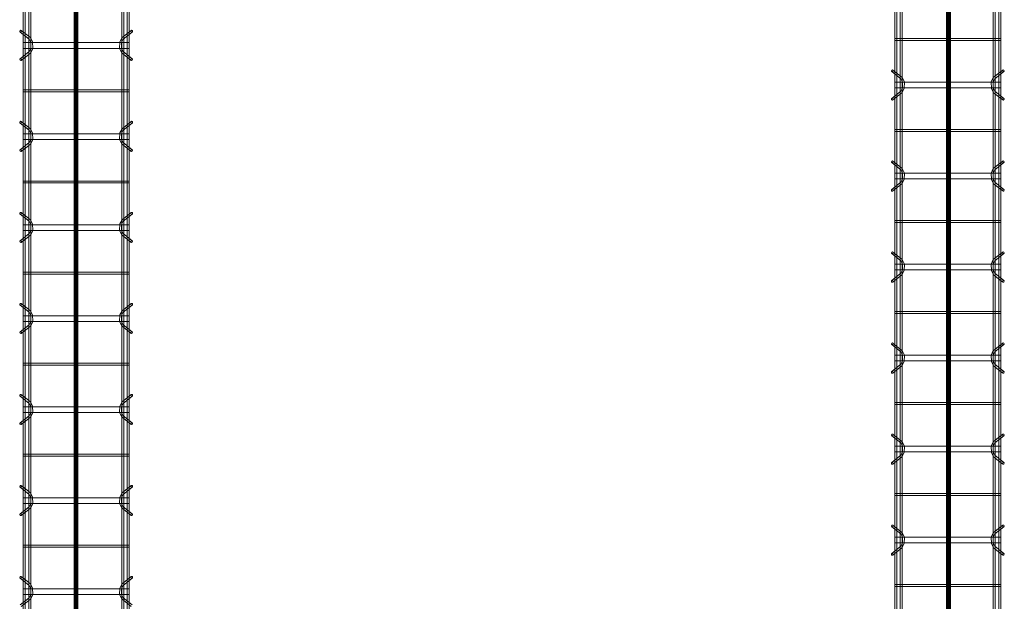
# Model space of a CAD drawing. Header units: inches. Extents: x -4136 to 1945, y -6639 to 12387.
# Tile 543 of 656: x -2181 to -2051, y 11711 to 11788. Entities that reach past the tile are written whole.
import ezdxf

# ---------------------------------------------------------------- set-up
doc = ezdxf.new("R2010")
doc.units = ezdxf.units.IN
doc.header["$MEASUREMENT"] = 0
doc.linetypes.add('Línea de rejilla', pattern=[0.875, 0.5, -0.125, 0.125, -0.125])
for name, color, linetype, lineweight in [('A-GENM', 7, 'Continuous', 9), ('S-BEAM', 7, 'Continuous', 9), ('S-GRID', 7, 'Continuous', 9)]:
    doc.layers.add(name, color=color, linetype=linetype, lineweight=lineweight)

# ---------------------------------------------------------------- blocks, each defined once
blk = doc.blocks.new('Dowel bar assembly - Dowel bar assembly-669756-SLAB ON GROUND JOINTS')
at = {"layer": 'S-BEAM', "color": 253, "true_color": 0xaaaaaa}
for p, q in [((2175, 1.98), (0, 1.98)), ((0, 1.72), (2175, 1.72)), ((1811.87, 1.99), (1811.87, -12.01)), ((1812.13, 1.99), (1811.87, 1.99)), ((1811.87, 1.99), (1812.13, 1.99)), ((1812.13, -12.01), (1812.13, 1.99)), ((1816.02, 2.23), (1816.97, 1.03)), ((1817.18, 1.19), (1816.23, 2.39)), ((1817.62, 1.99), (1817.62, -12.01)), ((1818.38, 1.99), (1817.62, 1.99)), ((1817.62, 1.99), (1818.38, 1.99)), ((1818.38, -12.01), (1818.38, 1.99)), ((1819.76, 2.39), (1818.81, 1.19)), ((1819.01, 1.03), (1819.96, 2.23)), ((1823.87, 1.99), (1823.87, -12.01)), ((1824.13, 1.99), (1823.87, 1.99)), ((1823.87, 1.99), (1824.13, 1.99)), ((1824.13, -12.01), (1824.13, 1.99)), ((1828.02, 2.23), (1828.97, 1.03)), ((1829.18, 1.19), (1828.23, 2.39)), ((1829.62, 1.99), (1829.62, -12.01)), ((1830.38, 1.99), (1829.62, 1.99)), ((1829.62, 1.99), (1830.38, 1.99)), ((1830.38, -12.01), (1830.38, 1.99)), ((1831.76, 2.39), (1830.81, 1.19)), ((1831.01, 1.03), (1831.96, 2.23)), ((1835.87, 1.99), (1835.87, -12.01)), ((1836.13, 1.99), (1835.87, 1.99)), ((1835.87, 1.99), (1836.13, 1.99)), ((1836.13, -12.01), (1836.13, 1.99)), ((1840.02, 2.23), (1840.97, 1.03)), ((1841.18, 1.19), (1840.23, 2.39)), ((1841.62, 1.99), (1841.62, -12.01)), ((1842.38, 1.99), (1841.62, 1.99)), ((1841.62, 1.99), (1842.38, 1.99)), ((1842.38, -12.01), (1842.38, 1.99)), ((1843.76, 2.39), (1842.81, 1.19)), ((1843.01, 1.03), (1843.96, 2.23)), ((1847.87, 1.99), (1847.87, -12.01)), ((1848.13, 1.99), (1847.87, 1.99)), ((1847.87, 1.99), (1848.13, 1.99)), ((1848.13, -12.01), (1848.13, 1.99)), ((1852.02, 2.23), (1852.97, 1.03)), ((1853.18, 1.19), (1852.23, 2.39)), ((1853.62, 1.99), (1853.62, -12.01)), ((1854.38, 1.99), (1853.62, 1.99)), ((1853.62, 1.99), (1854.38, 1.99)), ((1854.38, -12.01), (1854.38, 1.99)), ((1855.76, 2.39), (1854.81, 1.19)), ((1855.01, 1.03), (1855.96, 2.23)), ((1859.87, 1.99), (1859.87, -12.01)), ((1860.13, 1.99), (1859.87, 1.99)), ((1859.87, 1.99), (1860.13, 1.99)), ((1860.13, -12.01), (1860.13, 1.99)), ((1864.02, 2.23), (1864.97, 1.03)), ((1865.18, 1.19), (1864.23, 2.39)), ((1865.62, 1.99), (1865.62, -12.01)), ((1866.38, 1.99), (1865.62, 1.99)), ((1865.62, 1.99), (1866.38, 1.99)), ((1866.38, -12.01), (1866.38, 1.99)), ((1867.76, 2.39), (1866.81, 1.19)), ((1867.01, 1.03), (1867.96, 2.23)), ((1871.87, 1.99), (1871.87, -12.01)), ((1872.13, 1.99), (1871.87, 1.99)), ((1871.87, 1.99), (1872.13, 1.99)), ((1872.13, -12.01), (1872.13, 1.99)), ((1876.02, 2.23), (1876.97, 1.03)), ((1877.18, 1.19), (1876.23, 2.39)), ((1877.62, 1.99), (1877.62, -12.01)), ((1878.38, 1.99), (1877.62, 1.99)), ((1877.62, 1.99), (1878.38, 1.99)), ((1878.38, -12.01), (1878.38, 1.99)), ((1879.76, 2.39), (1878.81, 1.19)), ((1879.01, 1.03), (1879.96, 2.23)), ((1883.87, 1.99), (1883.87, -12.01)), ((1884.13, 1.99), (1883.87, 1.99)), ((1883.87, 1.99), (1884.13, 1.99)), ((1884.13, -12.01), (1884.13, 1.99)), ((2175, 1.25), (0, 1.25)), ((0, 0.99), (2175, 0.99)), ((2175, -11.01), (0, -11.01)), ((0, -11.27), (2175, -11.27)), ((1816.97, -11.05), (1816.02, -12.25)), ((1816.23, -12.41), (1817.18, -11.21)), ((1818.81, -11.21), (1819.76, -12.41)), ((1819.96, -12.25), (1819.01, -11.05)), ((1828.97, -11.05), (1828.02, -12.25)), ((1828.23, -12.41), (1829.18, -11.21)), ((1830.81, -11.21), (1831.76, -12.41)), ((1831.96, -12.25), (1831.01, -11.05)), ((1840.97, -11.05), (1840.02, -12.25)), ((1840.23, -12.41), (1841.18, -11.21)), ((1842.81, -11.21), (1843.76, -12.41)), ((1843.96, -12.25), (1843.01, -11.05)), ((1852.97, -11.05), (1852.02, -12.25)), ((1852.23, -12.41), (1853.18, -11.21)), ((1854.81, -11.21), (1855.76, -12.41)), ((1855.96, -12.25), (1855.01, -11.05)), ((1864.97, -11.05), (1864.02, -12.25)), ((1864.23, -12.41), (1865.18, -11.21)), ((1866.81, -11.21), (1867.76, -12.41)), ((1867.96, -12.25), (1867.01, -11.05)), ((1876.97, -11.05), (1876.02, -12.25)), ((1876.23, -12.41), (1877.18, -11.21)), ((1878.81, -11.21), (1879.76, -12.41)), ((1879.96, -12.25), (1879.01, -11.05)), ((2175, -11.74), (0, -11.74)), ((0, -12), (2175, -12)), ((1812.13, -12.01), (1811.87, -12.01)), ((1811.87, -12.01), (1812.13, -12.01)), ((1818.38, -12.01), (1817.62, -12.01)), ((1817.62, -12.01), (1818.38, -12.01)), ((1824.13, -12.01), (1823.87, -12.01)), ((1823.87, -12.01), (1824.13, -12.01)), ((1830.38, -12.01), (1829.62, -12.01)), ((1829.62, -12.01), (1830.38, -12.01)), ((1836.13, -12.01), (1835.87, -12.01)), ((1835.87, -12.01), (1836.13, -12.01)), ((1842.38, -12.01), (1841.62, -12.01)), ((1841.62, -12.01), (1842.38, -12.01)), ((1848.13, -12.01), (1847.87, -12.01)), ((1847.87, -12.01), (1848.13, -12.01)), ((1854.38, -12.01), (1853.62, -12.01)), ((1853.62, -12.01), (1854.38, -12.01)), ((1860.13, -12.01), (1859.87, -12.01)), ((1859.87, -12.01), (1860.13, -12.01)), ((1866.38, -12.01), (1865.62, -12.01)), ((1865.62, -12.01), (1866.38, -12.01)), ((1872.13, -12.01), (1871.87, -12.01)), ((1871.87, -12.01), (1872.13, -12.01)), ((1878.38, -12.01), (1877.62, -12.01)), ((1877.62, -12.01), (1878.38, -12.01)), ((1884.13, -12.01), (1883.87, -12.01)), ((1883.87, -12.01), (1884.13, -12.01))]:
    blk.add_line(p, q, dxfattribs=at)
at = {"layer": 'S-BEAM', "color": 253, "true_color": 0xaaaaaa, "flags": 128}
for points in [[(1816.97, 1.03), (1817.53, 0.73), (1818.39, 0.72), (1818.97, 0.99), (1819.01, 1.03)], [(1817.18, 1.19), (1817.62, 0.97), (1818.38, 0.98), (1818.81, 1.19)], [(1828.97, 1.03), (1829.53, 0.73), (1830.39, 0.72), (1830.97, 0.99), (1831.01, 1.03)], [(1829.18, 1.19), (1829.62, 0.97), (1830.38, 0.98), (1830.81, 1.19)], [(1840.97, 1.03), (1841.53, 0.73), (1842.39, 0.72), (1842.97, 0.99), (1843.01, 1.03)], [(1841.18, 1.19), (1841.62, 0.97), (1842.38, 0.98), (1842.81, 1.19)], [(1852.97, 1.03), (1853.53, 0.73), (1854.39, 0.72), (1854.97, 0.99), (1855.01, 1.03)], [(1853.18, 1.19), (1853.62, 0.97), (1854.38, 0.98), (1854.81, 1.19)], [(1864.97, 1.03), (1865.53, 0.73), (1866.39, 0.72), (1866.97, 0.99), (1867.01, 1.03)], [(1865.18, 1.19), (1865.62, 0.97), (1866.38, 0.98), (1866.81, 1.19)], [(1876.97, 1.03), (1877.53, 0.73), (1878.39, 0.72), (1878.97, 0.99), (1879.01, 1.03)], [(1877.18, 1.19), (1877.62, 0.97), (1878.38, 0.98), (1878.81, 1.19)], [(1816.97, -11.05), (1817.53, -10.75), (1818.39, -10.74), (1818.97, -11.01), (1819.01, -11.05)], [(1817.18, -11.21), (1817.62, -10.99), (1818.38, -11), (1818.81, -11.21)], [(1828.97, -11.05), (1829.53, -10.75), (1830.39, -10.74), (1830.97, -11.01), (1831.01, -11.05)], [(1829.18, -11.21), (1829.62, -10.99), (1830.38, -11), (1830.81, -11.21)], [(1840.97, -11.05), (1841.53, -10.75), (1842.39, -10.74), (1842.97, -11.01), (1843.01, -11.05)], [(1841.18, -11.21), (1841.62, -10.99), (1842.38, -11), (1842.81, -11.21)], [(1852.97, -11.05), (1853.53, -10.75), (1854.39, -10.74), (1854.97, -11.01), (1855.01, -11.05)], [(1853.18, -11.21), (1853.62, -10.99), (1854.38, -11), (1854.81, -11.21)], [(1864.97, -11.05), (1865.53, -10.75), (1866.39, -10.74), (1866.97, -11.01), (1867.01, -11.05)], [(1865.18, -11.21), (1865.62, -10.99), (1866.38, -11), (1866.81, -11.21)], [(1876.97, -11.05), (1877.53, -10.75), (1878.39, -10.74), (1878.97, -11.01), (1879.01, -11.05)], [(1877.18, -11.21), (1877.62, -10.99), (1878.38, -11), (1878.81, -11.21)]]:
    blk.add_lwpolyline(points, dxfattribs=at)
at = {"layer": 'S-BEAM', "color": 253, "true_color": 0xaaaaaa}
for centre, major_axis, start_param, end_param in [((1816.12, 2.31), (0.101, 0.08), 5.709265, 8.850858), ((1816.12, 2.31), (0.101, 0.08), 2.567673, 5.709265), ((1819.86, 2.31), (-0.101, 0.08), 3.715513, 6.857105), ((1819.86, 2.31), (-0.101, 0.08), 0.57392, 3.715513), ((1828.12, 2.31), (0.101, 0.08), 5.709265, 8.850858), ((1828.12, 2.31), (0.101, 0.08), 2.567673, 5.709265), ((1831.86, 2.31), (-0.101, 0.08), 3.715513, 6.857105), ((1831.86, 2.31), (-0.101, 0.08), 0.57392, 3.715513), ((1840.12, 2.31), (0.101, 0.08), 5.709265, 8.850858), ((1840.12, 2.31), (0.101, 0.08), 2.567673, 5.709265), ((1843.86, 2.31), (-0.101, 0.08), 3.715513, 6.857105), ((1843.86, 2.31), (-0.101, 0.08), 0.57392, 3.715513), ((1852.12, 2.31), (0.101, 0.08), 5.709265, 8.850858), ((1852.12, 2.31), (0.101, 0.08), 2.567673, 5.709265), ((1855.86, 2.31), (-0.101, 0.08), 3.715513, 6.857105), ((1855.86, 2.31), (-0.101, 0.08), 0.57392, 3.715513), ((1864.12, 2.31), (0.101, 0.08), 5.709265, 8.850858), ((1864.12, 2.31), (0.101, 0.08), 2.567673, 5.709265), ((1867.86, 2.31), (-0.101, 0.08), 3.715513, 6.857105), ((1867.86, 2.31), (-0.101, 0.08), 0.57392, 3.715513), ((1876.12, 2.31), (0.101, 0.08), 5.709265, 8.850858), ((1876.12, 2.31), (0.101, 0.08), 2.567673, 5.709265), ((1879.86, 2.31), (-0.101, 0.08), 3.715513, 6.857105), ((1879.86, 2.31), (-0.101, 0.08), 0.57392, 3.715513), ((1816.12, -12.33), (-0.101, 0.08), 3.715513, 6.857105), ((1816.12, -12.33), (-0.101, 0.08), 0.57392, 3.715513), ((1819.86, -12.33), (0.101, 0.08), 5.709265, 8.850858), ((1819.86, -12.33), (0.101, 0.08), 2.567673, 5.709265), ((1828.12, -12.33), (-0.101, 0.08), 3.715513, 6.857105), ((1828.12, -12.33), (-0.101, 0.08), 0.57392, 3.715513), ((1831.86, -12.33), (0.101, 0.08), 5.709265, 8.850858), ((1831.86, -12.33), (0.101, 0.08), 2.567673, 5.709265), ((1840.12, -12.33), (-0.101, 0.08), 3.715513, 6.857105), ((1840.12, -12.33), (-0.101, 0.08), 0.57392, 3.715513), ((1843.86, -12.33), (0.101, 0.08), 5.709265, 8.850858), ((1843.86, -12.33), (0.101, 0.08), 2.567673, 5.709265), ((1852.12, -12.33), (-0.101, 0.08), 3.715513, 6.857105), ((1852.12, -12.33), (-0.101, 0.08), 0.57392, 3.715513), ((1855.86, -12.33), (0.101, 0.08), 5.709265, 8.850858), ((1855.86, -12.33), (0.101, 0.08), 2.567673, 5.709265), ((1864.12, -12.33), (-0.101, 0.08), 3.715513, 6.857105), ((1864.12, -12.33), (-0.101, 0.08), 0.57392, 3.715513), ((1867.86, -12.33), (0.101, 0.08), 5.709265, 8.850858), ((1867.86, -12.33), (0.101, 0.08), 2.567673, 5.709265), ((1876.12, -12.33), (-0.101, 0.08), 3.715513, 6.857105), ((1876.12, -12.33), (-0.101, 0.08), 0.57392, 3.715513), ((1879.86, -12.33), (0.101, 0.08), 5.709265, 8.850858), ((1879.86, -12.33), (0.101, 0.08), 2.567673, 5.709265)]:
    blk.add_ellipse(centre, major_axis=major_axis, ratio=0.816528, start_param=start_param, end_param=end_param, dxfattribs=at)
blk = doc.blocks.new('Dowel bar assembly - Dowel bar assembly-676036-SLAB ON GROUND JOINTS')
at = {"layer": 'S-BEAM', "color": 253, "true_color": 0xaaaaaa}
for p, q in [((271.28, 1.98), (0, 1.98)), ((0, 1.72), (271.28, 1.72)), ((40.02, 2.23), (40.97, 1.03)), ((41.18, 1.19), (40.23, 2.39)), ((41.63, 1.99), (41.63, -12.01)), ((42.38, 1.99), (41.63, 1.99)), ((41.63, 1.99), (42.38, 1.99)), ((42.38, -12.01), (42.38, 1.99)), ((43.76, 2.39), (42.81, 1.19)), ((43.01, 1.03), (43.96, 2.23)), ((47.87, 1.99), (47.87, -12.01)), ((48.13, 1.99), (47.87, 1.99)), ((47.87, 1.99), (48.13, 1.99)), ((48.13, -12.01), (48.13, 1.99)), ((52.02, 2.23), (52.97, 1.03)), ((53.18, 1.19), (52.23, 2.39)), ((53.63, 1.99), (53.63, -12.01)), ((54.38, 1.99), (53.63, 1.99)), ((53.63, 1.99), (54.38, 1.99)), ((54.38, -12.01), (54.38, 1.99)), ((55.76, 2.39), (54.81, 1.19)), ((55.01, 1.03), (55.96, 2.23)), ((59.87, 1.99), (59.87, -12.01)), ((60.13, 1.99), (59.87, 1.99)), ((59.87, 1.99), (60.13, 1.99)), ((60.13, -12.01), (60.13, 1.99)), ((64.02, 2.23), (64.97, 1.03)), ((65.18, 1.19), (64.23, 2.39)), ((65.63, 1.99), (65.63, -12.01)), ((66.38, 1.99), (65.63, 1.99)), ((65.63, 1.99), (66.38, 1.99)), ((66.38, -12.01), (66.38, 1.99)), ((67.76, 2.39), (66.81, 1.19)), ((67.01, 1.03), (67.96, 2.23)), ((71.87, 1.99), (71.87, -12.01)), ((72.13, 1.99), (71.87, 1.99)), ((71.87, 1.99), (72.13, 1.99)), ((72.13, -12.01), (72.13, 1.99)), ((76.02, 2.23), (76.97, 1.03)), ((77.18, 1.19), (76.23, 2.39)), ((77.63, 1.99), (77.63, -12.01)), ((78.38, 1.99), (77.63, 1.99)), ((77.63, 1.99), (78.38, 1.99)), ((78.38, -12.01), (78.38, 1.99)), ((79.76, 2.39), (78.81, 1.19)), ((79.01, 1.03), (79.96, 2.23)), ((83.87, 1.99), (83.87, -12.01)), ((84.13, 1.99), (83.87, 1.99)), ((83.87, 1.99), (84.13, 1.99)), ((84.13, -12.01), (84.13, 1.99)), ((88.02, 2.23), (88.97, 1.03)), ((89.18, 1.19), (88.23, 2.39)), ((89.63, 1.99), (89.63, -12.01)), ((90.38, 1.99), (89.63, 1.99)), ((89.63, 1.99), (90.38, 1.99)), ((90.38, -12.01), (90.38, 1.99)), ((91.76, 2.39), (90.81, 1.19)), ((91.01, 1.03), (91.96, 2.23)), ((95.87, 1.99), (95.87, -12.01)), ((96.13, 1.99), (95.87, 1.99)), ((95.87, 1.99), (96.13, 1.99)), ((96.13, -12.01), (96.13, 1.99)), ((100.02, 2.23), (100.97, 1.03)), ((101.18, 1.19), (100.23, 2.39)), ((101.63, 1.99), (101.63, -12.01)), ((102.38, 1.99), (101.63, 1.99)), ((101.63, 1.99), (102.38, 1.99)), ((102.38, -12.01), (102.38, 1.99)), ((103.76, 2.39), (102.81, 1.19)), ((103.01, 1.03), (103.96, 2.23)), ((107.87, 1.99), (107.87, -12.01)), ((108.13, 1.99), (107.87, 1.99)), ((107.87, 1.99), (108.13, 1.99)), ((108.13, -12.01), (108.13, 1.99)), ((112.02, 2.23), (112.97, 1.03)), ((113.18, 1.19), (112.23, 2.39)), ((113.63, 1.99), (113.63, -12.01)), ((114.38, 1.99), (113.63, 1.99)), ((113.63, 1.99), (114.38, 1.99)), ((114.38, -12.01), (114.38, 1.99)), ((115.76, 2.39), (114.81, 1.19)), ((115.01, 1.03), (115.96, 2.23)), ((271.28, 1.25), (0, 1.25)), ((0, 0.99), (271.28, 0.99)), ((271.28, -11.01), (0, -11.01)), ((0, -11.27), (271.28, -11.27)), ((40.97, -11.05), (40.02, -12.25)), ((40.23, -12.41), (41.18, -11.21)), ((42.81, -11.21), (43.76, -12.41)), ((43.96, -12.25), (43.01, -11.05)), ((52.97, -11.05), (52.02, -12.25)), ((52.23, -12.41), (53.18, -11.21)), ((54.81, -11.21), (55.76, -12.41)), ((55.96, -12.25), (55.01, -11.05)), ((64.97, -11.05), (64.02, -12.25)), ((64.23, -12.41), (65.18, -11.21)), ((66.81, -11.21), (67.76, -12.41)), ((67.96, -12.25), (67.01, -11.05)), ((76.97, -11.05), (76.02, -12.25)), ((76.23, -12.41), (77.18, -11.21)), ((78.81, -11.21), (79.76, -12.41)), ((79.96, -12.25), (79.01, -11.05)), ((88.97, -11.05), (88.02, -12.25)), ((88.23, -12.41), (89.18, -11.21)), ((90.81, -11.21), (91.76, -12.41)), ((91.96, -12.25), (91.01, -11.05)), ((100.97, -11.05), (100.02, -12.25)), ((100.23, -12.41), (101.18, -11.21)), ((102.81, -11.21), (103.76, -12.41)), ((103.96, -12.25), (103.01, -11.05)), ((112.97, -11.05), (112.02, -12.25)), ((112.23, -12.41), (113.18, -11.21)), ((114.81, -11.21), (115.76, -12.41)), ((115.96, -12.25), (115.01, -11.05)), ((271.28, -11.74), (0, -11.74)), ((0, -12), (271.28, -12)), ((42.38, -12.01), (41.63, -12.01)), ((41.63, -12.01), (42.38, -12.01)), ((48.13, -12.01), (47.87, -12.01)), ((47.87, -12.01), (48.13, -12.01)), ((54.38, -12.01), (53.63, -12.01)), ((53.63, -12.01), (54.38, -12.01)), ((60.13, -12.01), (59.87, -12.01)), ((59.87, -12.01), (60.13, -12.01)), ((66.38, -12.01), (65.63, -12.01)), ((65.63, -12.01), (66.38, -12.01)), ((72.13, -12.01), (71.87, -12.01)), ((71.87, -12.01), (72.13, -12.01)), ((78.38, -12.01), (77.63, -12.01)), ((77.63, -12.01), (78.38, -12.01)), ((84.13, -12.01), (83.87, -12.01)), ((83.87, -12.01), (84.13, -12.01)), ((90.38, -12.01), (89.63, -12.01)), ((89.63, -12.01), (90.38, -12.01)), ((96.13, -12.01), (95.87, -12.01)), ((95.87, -12.01), (96.13, -12.01)), ((102.38, -12.01), (101.63, -12.01)), ((101.63, -12.01), (102.38, -12.01)), ((108.13, -12.01), (107.87, -12.01)), ((107.87, -12.01), (108.13, -12.01)), ((114.38, -12.01), (113.63, -12.01)), ((113.63, -12.01), (114.38, -12.01))]:
    blk.add_line(p, q, dxfattribs=at)
at = {"layer": 'S-BEAM', "color": 253, "true_color": 0xaaaaaa, "flags": 128}
for points in [[(40.97, 1.03), (41.53, 0.73), (42.39, 0.72), (42.97, 0.99), (43.01, 1.03)], [(41.18, 1.19), (41.62, 0.97), (42.38, 0.98), (42.81, 1.19)], [(52.97, 1.03), (53.53, 0.73), (54.39, 0.72), (54.97, 0.99), (55.01, 1.03)], [(53.18, 1.19), (53.62, 0.97), (54.38, 0.98), (54.81, 1.19)], [(64.97, 1.03), (65.53, 0.73), (66.39, 0.72), (66.97, 0.99), (67.01, 1.03)], [(65.18, 1.19), (65.62, 0.97), (66.38, 0.98), (66.81, 1.19)], [(76.97, 1.03), (77.53, 0.73), (78.39, 0.72), (78.97, 0.99), (79.01, 1.03)], [(77.18, 1.19), (77.62, 0.97), (78.38, 0.98), (78.81, 1.19)], [(88.97, 1.03), (89.53, 0.73), (90.39, 0.72), (90.97, 0.99), (91.01, 1.03)], [(89.18, 1.19), (89.62, 0.97), (90.38, 0.98), (90.81, 1.19)], [(100.97, 1.03), (101.53, 0.73), (102.39, 0.72), (102.97, 0.99), (103.01, 1.03)], [(101.18, 1.19), (101.62, 0.97), (102.38, 0.98), (102.81, 1.19)], [(112.97, 1.03), (113.53, 0.73), (114.39, 0.72), (114.97, 0.99), (115.01, 1.03)], [(113.18, 1.19), (113.62, 0.97), (114.38, 0.98), (114.81, 1.19)], [(40.97, -11.05), (41.53, -10.75), (42.39, -10.74), (42.97, -11.01), (43.01, -11.05)], [(41.18, -11.21), (41.62, -10.99), (42.38, -11), (42.81, -11.21)], [(52.97, -11.05), (53.53, -10.75), (54.39, -10.74), (54.97, -11.01), (55.01, -11.05)], [(53.18, -11.21), (53.62, -10.99), (54.38, -11), (54.81, -11.21)], [(64.97, -11.05), (65.53, -10.75), (66.39, -10.74), (66.97, -11.01), (67.01, -11.05)], [(65.18, -11.21), (65.62, -10.99), (66.38, -11), (66.81, -11.21)], [(76.97, -11.05), (77.53, -10.75), (78.39, -10.74), (78.97, -11.01), (79.01, -11.05)], [(77.18, -11.21), (77.62, -10.99), (78.38, -11), (78.81, -11.21)], [(88.97, -11.05), (89.53, -10.75), (90.39, -10.74), (90.97, -11.01), (91.01, -11.05)], [(89.18, -11.21), (89.62, -10.99), (90.38, -11), (90.81, -11.21)], [(100.97, -11.05), (101.53, -10.75), (102.39, -10.74), (102.97, -11.01), (103.01, -11.05)], [(101.18, -11.21), (101.62, -10.99), (102.38, -11), (102.81, -11.21)], [(112.97, -11.05), (113.53, -10.75), (114.39, -10.74), (114.97, -11.01), (115.01, -11.05)], [(113.18, -11.21), (113.62, -10.99), (114.38, -11), (114.81, -11.21)]]:
    blk.add_lwpolyline(points, dxfattribs=at)
at = {"layer": 'S-BEAM', "color": 253, "true_color": 0xaaaaaa}
for centre, major_axis, start_param, end_param in [((40.12, 2.31), (0.101, 0.08), 5.709265, 8.850858), ((40.12, 2.31), (0.101, 0.08), 2.567673, 5.709265), ((43.86, 2.31), (-0.101, 0.08), 3.715513, 6.857105), ((43.86, 2.31), (-0.101, 0.08), 0.57392, 3.715513), ((52.12, 2.31), (0.101, 0.08), 5.709265, 8.850858), ((52.12, 2.31), (0.101, 0.08), 2.567673, 5.709265), ((55.86, 2.31), (-0.101, 0.08), 3.715513, 6.857105), ((55.86, 2.31), (-0.101, 0.08), 0.57392, 3.715513), ((64.12, 2.31), (0.101, 0.08), 5.709265, 8.850858), ((64.12, 2.31), (0.101, 0.08), 2.567673, 5.709265), ((67.86, 2.31), (-0.101, 0.08), 3.715513, 6.857105), ((67.86, 2.31), (-0.101, 0.08), 0.57392, 3.715513), ((76.12, 2.31), (0.101, 0.08), 5.709265, 8.850858), ((76.12, 2.31), (0.101, 0.08), 2.567673, 5.709265), ((79.86, 2.31), (-0.101, 0.08), 3.715513, 6.857105), ((79.86, 2.31), (-0.101, 0.08), 0.57392, 3.715513), ((88.12, 2.31), (0.101, 0.08), 5.709265, 8.850858), ((88.12, 2.31), (0.101, 0.08), 2.567673, 5.709265), ((91.86, 2.31), (-0.101, 0.08), 3.715513, 6.857105), ((91.86, 2.31), (-0.101, 0.08), 0.57392, 3.715513), ((100.12, 2.31), (0.101, 0.08), 5.709265, 8.850858), ((100.12, 2.31), (0.101, 0.08), 2.567673, 5.709265), ((103.86, 2.31), (-0.101, 0.08), 3.715513, 6.857105), ((103.86, 2.31), (-0.101, 0.08), 0.57392, 3.715513), ((112.12, 2.31), (0.101, 0.08), 5.709265, 8.850858), ((112.12, 2.31), (0.101, 0.08), 2.567673, 5.709265), ((40.12, -12.33), (-0.101, 0.08), 3.715513, 6.857105), ((40.12, -12.33), (-0.101, 0.08), 0.57392, 3.715513), ((43.86, -12.33), (0.101, 0.08), 5.709265, 8.850858), ((43.86, -12.33), (0.101, 0.08), 2.567673, 5.709265), ((52.12, -12.33), (-0.101, 0.08), 3.715513, 6.857105), ((52.12, -12.33), (-0.101, 0.08), 0.57392, 3.715513), ((55.86, -12.33), (0.101, 0.08), 5.709265, 8.850858), ((55.86, -12.33), (0.101, 0.08), 2.567673, 5.709265), ((64.12, -12.33), (-0.101, 0.08), 3.715513, 6.857105), ((64.12, -12.33), (-0.101, 0.08), 0.57392, 3.715513), ((67.86, -12.33), (0.101, 0.08), 5.709265, 8.850858), ((67.86, -12.33), (0.101, 0.08), 2.567673, 5.709265), ((76.12, -12.33), (-0.101, 0.08), 3.715513, 6.857105), ((76.12, -12.33), (-0.101, 0.08), 0.57392, 3.715513), ((79.86, -12.33), (0.101, 0.08), 5.709265, 8.850858), ((79.86, -12.33), (0.101, 0.08), 2.567673, 5.709265), ((88.12, -12.33), (-0.101, 0.08), 3.715513, 6.857105), ((88.12, -12.33), (-0.101, 0.08), 0.57392, 3.715513), ((91.86, -12.33), (0.101, 0.08), 5.709265, 8.850858), ((91.86, -12.33), (0.101, 0.08), 2.567673, 5.709265), ((100.12, -12.33), (-0.101, 0.08), 3.715513, 6.857105), ((100.12, -12.33), (-0.101, 0.08), 0.57392, 3.715513), ((103.86, -12.33), (0.101, 0.08), 5.709265, 8.850858), ((103.86, -12.33), (0.101, 0.08), 2.567673, 5.709265), ((112.12, -12.33), (-0.101, 0.08), 3.715513, 6.857105), ((112.12, -12.33), (-0.101, 0.08), 0.57392, 3.715513)]:
    blk.add_ellipse(centre, major_axis=major_axis, ratio=0.816528, start_param=start_param, end_param=end_param, dxfattribs=at)

msp = doc.modelspace()

# ---------------------------------------------------------------- hatches: boundary and pattern name
at = {"layer": 'A-GENM', "true_color": 0x0000ff}
for points in [[(-2058.15717, 12077.1894), (-2058.15717, 12076.87444), (-2058.15717, 9901.50436), (-2058.15717, 9901.1894), (-2058.58036, 9901.1894), (-2058.58036, 9901.50436), (-2058.58036, 12076.87444), (-2058.58036, 12077.1894)], [(-2058.52059, 9901.1894), (-2058.52059, 9901.50436), (-2058.52059, 12076.87444), (-2058.52059, 12077.1894), (-2058.12689, 12077.1894), (-2058.12689, 12076.87444), (-2058.12689, 9901.50436), (-2058.12689, 9901.1894)], [(-2058.15869, 12077.1894), (-2058.15869, 12076.87444), (-2058.15869, 9901.50436), (-2058.15869, 9901.1894), (-2058.50273, 9901.1894), (-2058.50273, 9901.50436), (-2058.50273, 12076.87444), (-2058.50273, 12077.1894)], [(-2058.07181, 12077.1894), (-2058.07181, 12076.87444), (-2058.07181, 9901.50436), (-2058.07181, 9901.1894), (-2058.49348, 9901.1894), (-2058.49348, 9901.50436), (-2058.49348, 12076.87444), (-2058.49348, 12077.1894)], [(-2058.2803, 12077.1894), (-2058.2803, 12076.87444), (-2058.2803, 9901.50436), (-2058.2803, 9901.1894), (-2058.36718, 9901.1894), (-2058.36718, 9901.50436), (-2058.36718, 12076.87444), (-2058.36718, 12077.1894)], [(-2058.07029, 12077.1894), (-2058.07029, 12076.87444), (-2058.07029, 9901.50436), (-2058.07029, 9901.1894), (-2058.2803, 9901.1894), (-2058.2803, 9901.50436), (-2058.2803, 12076.87444), (-2058.2803, 12077.1894)], [(-2173.15717, 11827.03239), (-2173.15717, 11555.48818), (-2173.32374, 11555.65475), (-2173.53929, 11555.43919), (-2173.58036, 11555.43919), (-2173.58036, 11827.03239)], [(-2173.12689, 11827.03239), (-2173.12689, 11555.4579), (-2173.32374, 11555.65475), (-2173.52059, 11555.4579), (-2173.52059, 11827.03239)], [(-2173.15869, 11827.03239), (-2173.15869, 11555.4897), (-2173.32374, 11555.65475), (-2173.50273, 11555.47576), (-2173.50273, 11827.03239)], [(-2173.07181, 11827.03239), (-2173.07181, 11555.43919), (-2173.10818, 11555.43919), (-2173.32374, 11555.65475), (-2173.49348, 11555.485), (-2173.49348, 11827.03239)], [(-2173.2803, 11827.03239), (-2173.2803, 11555.61131), (-2173.32374, 11555.65475), (-2173.36718, 11555.61131), (-2173.36718, 11827.03239)], [(-2173.07029, 11827.03239), (-2173.07029, 11555.43919), (-2173.10818, 11555.43919), (-2173.2803, 11555.61131), (-2173.2803, 11827.03239)]]:
    msp.add_hatch(color=5, dxfattribs=at).paths.add_polyline_path(points, flags=0)

# ---------------------------------------------------------------- linework, layer by layer
at = {"layer": 'A-GENM', "color": 5, "true_color": 0x0000ff}
for p, q in [((-2058.58036, 9901.50436), (-2058.58036, 12076.87444)), ((-2058.52059, 12076.87444), (-2058.52059, 9901.50436)), ((-2058.52059, 12076.87444), (-2058.52059, 9901.50436)), ((-2058.50273, 12076.87444), (-2058.50273, 9901.50436)), ((-2058.49348, 9901.50436), (-2058.49348, 12076.87444)), ((-2058.48122, 9901.50436), (-2058.48122, 12076.87444)), ((-2058.48122, 12076.87444), (-2058.48122, 9901.50436)), ((-2058.41585, 9901.50436), (-2058.41585, 12076.87444)), ((-2058.36718, 9901.50436), (-2058.36718, 12076.87444)), ((-2058.2803, 12076.87444), (-2058.2803, 9901.50436)), ((-2058.16626, 9901.50436), (-2058.16626, 12076.87444)), ((-2058.16626, 9901.50436), (-2058.16626, 12076.87444)), ((-2058.15869, 9901.50436), (-2058.15869, 12076.87444)), ((-2058.15717, 9901.50436), (-2058.15717, 12076.87444)), ((-2058.12689, 12076.87444), (-2058.12689, 9901.50436)), ((-2058.12689, 12076.87444), (-2058.12689, 9901.50436)), ((-2058.07181, 9901.50436), (-2058.07181, 12076.87444)), ((-2058.07029, 9901.50436), (-2058.07029, 12076.87444)), ((-2173.58036, 11555.43919), (-2173.58036, 11827.03239)), ((-2173.52059, 11827.03239), (-2173.52059, 11555.4579)), ((-2173.52059, 11827.03239), (-2173.52059, 11555.4579)), ((-2173.50273, 11827.03239), (-2173.50273, 11555.47576)), ((-2173.49348, 11555.485), (-2173.49348, 11827.03239)), ((-2173.48122, 11555.49727), (-2173.48122, 11827.03239)), ((-2173.48122, 11827.03239), (-2173.48122, 11555.49727)), ((-2173.41585, 11555.56264), (-2173.41585, 11827.03239)), ((-2173.36718, 11555.61131), (-2173.36718, 11827.03239)), ((-2173.2803, 11827.03239), (-2173.2803, 11555.61131)), ((-2173.16626, 11555.49727), (-2173.16626, 11827.03239)), ((-2173.16626, 11555.49727), (-2173.16626, 11827.03239)), ((-2173.15869, 11555.4897), (-2173.15869, 11827.03239)), ((-2173.15717, 11555.48818), (-2173.15717, 11827.03239)), ((-2173.12689, 11827.03239), (-2173.12689, 11555.4579)), ((-2173.12689, 11827.03239), (-2173.12689, 11555.4579)), ((-2173.07181, 11555.43919), (-2173.07181, 11827.03239)), ((-2173.07029, 11555.43919), (-2173.07029, 11827.03239))]:
    msp.add_line(p, q, dxfattribs=at)
at = {"layer": 'S-GRID', "color": 253, "linetype": 'Línea de rejilla', "true_color": 0xaaaaaa}
msp.add_line((-2173.32374, 9772.6103), (-2173.32374, 12288.55505), dxfattribs=at)

# ---------------------------------------------------------------- block references
at = {"layer": 'S-BEAM', "color": 253, "true_color": 0xaaaaaa}
for name, p, rotation in [('Dowel bar assembly - Dowel bar assembly-669756-SLAB ON GROUND JOINTS', (-2063.43092, 9901.50636), 89.99999999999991), ('Dowel bar assembly - Dowel bar assembly-676036-SLAB ON GROUND JOINTS', (-2168.29866, 11826.70916), 269.9999999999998)]:
    msp.add_blockref(name, p, dxfattribs=dict(at, rotation=rotation))

doc.saveas('drawing.dxf')
